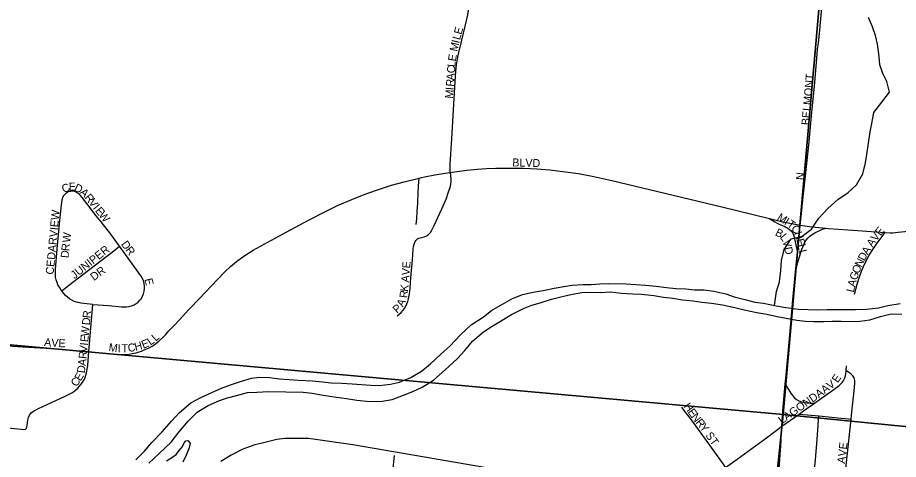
# Model space of a CAD drawing. Extents: x -209 to 4852, y 0 to 905.
# Drawn here: x 133.38 to 154.22, y 290.63 to 301.09 of the extents above; entities that cross this region are included whole.
import ezdxf

# ---------------------------------------------------------------- set-up
doc = ezdxf.new("R2010")
doc.units = 0
for name, color, linetype in [('GM_X_Airport_Location_Class_2', 7, 'Continuous'), ('GM_X_Airport_Location_Class_3', 7, 'Continuous'), ('GM_X_County_Road', 7, 'Continuous'), ('GM_X_County_Subdivision_Text', 7, 'Continuous'), ('GM_X_Major_Lake', 7, 'Continuous'), ('GM_X_Minor_River', 7, 'Continuous'), ('GM_X_Rail_Line', 7, 'Continuous'), ('GM_X_US_Route', 7, 'Continuous')]:
    doc.layers.add(name, color=color, linetype=linetype)

msp = doc.modelspace()

# ---------------------------------------------------------------- linework, layer by layer
at = {"layer": 'GM_X_Airport_Location_Class_2'}
for points in [[(143.621, 297.423), (143.617, 297.468), (143.615, 297.538), (143.619, 297.619), (143.656, 298.218), (143.688, 298.771), (143.734, 299.575), (143.752, 299.82), (143.768, 299.969), (143.793, 300.114), (143.823, 300.257), (143.89, 300.553), (143.981, 300.918), (144.033, 301.155), (144.074, 301.397), (144.125, 301.707), (144.152, 301.937)], [(151.899, 296.171), (151.941, 296.519), (151.962, 296.77), (152.016, 297.27), (152.089, 297.922), (152.103, 298.068), (152.135, 298.416), (152.179, 298.848), (152.238, 299.466), (152.282, 300.021), (152.312, 300.328), (152.33, 300.489), (152.363, 300.791), (152.383, 300.971), (152.429, 301.493)], [(142.362, 294.027), (142.412, 294.064), (142.458, 294.106), (142.5, 294.152), (142.537, 294.202), (142.569, 294.255), (142.595, 294.311), (142.615, 294.37), (142.632, 294.43), (142.655, 294.552), (142.669, 294.676), (142.687, 294.924), (142.723, 295.357), (142.741, 295.605), (142.751, 295.666), (142.767, 295.727), (142.792, 295.784), (142.808, 295.81), (142.828, 295.833), (142.846, 295.85), (142.879, 295.865), (142.939, 295.881), (142.999, 295.898), (143.056, 295.922), (143.085, 295.937), (143.107, 295.956), (143.129, 295.974), (143.149, 296.001), (143.183, 296.053), (143.24, 296.164), (143.424, 296.558), (143.521, 296.787), (143.582, 296.963), (143.616, 297.068), (143.633, 297.145), (143.642, 297.207), (143.644, 297.267), (143.637, 297.326), (143.63, 297.37), (143.621, 297.423)], [(142.883, 297.288), (142.938, 297.301), (143.008, 297.316), (143.253, 297.364), (143.503, 297.406), (143.621, 297.423)], [(143.621, 297.423), (143.73, 297.439), (144.013, 297.472), (144.254, 297.496), (144.479, 297.512), (144.7, 297.522), (144.982, 297.526), (145.355, 297.522), (145.665, 297.508), (145.975, 297.482), (146.283, 297.446), (146.653, 297.394), (147.019, 297.325), (147.444, 297.232), (148.532, 296.973), (150.042, 296.608), (151.171, 296.334)], [(137.461, 294.201), (137.681, 294.429), (138.109, 294.887), (138.282, 295.066), (138.417, 295.194), (138.56, 295.314), (138.71, 295.423), (138.868, 295.523), (138.96, 295.58), (139.737, 296.006), (140.283, 296.302), (140.67, 296.501), (140.949, 296.636), (141.291, 296.785), (141.579, 296.901), (141.872, 297.005), (142.227, 297.118), (142.526, 297.201), (142.883, 297.288)], [(142.817, 296.19), (142.826, 296.326), (142.838, 296.501), (142.851, 296.696), (142.864, 296.946), (142.879, 297.214), (142.883, 297.288)], [(134.427, 294.619), (134.405, 294.648), (134.371, 294.704), (134.338, 294.761), (134.315, 294.814), (134.296, 294.88), (134.281, 294.94), (134.276, 295.001), (134.278, 295.124), (134.321, 295.614), (134.381, 296.285), (134.421, 296.651), (134.44, 296.772), (134.453, 296.828), (134.463, 296.851), (134.477, 296.875), (134.513, 296.915)], [(135.796, 295.674), (135.589, 295.958), (135.359, 296.251), (135.283, 296.35), (135.242, 296.397), (135.021, 296.687), (134.91, 296.826), (134.871, 296.872), (134.828, 296.913), (134.779, 296.947), (134.753, 296.96), (134.727, 296.97), (134.697, 296.975), (134.672, 296.976), (134.643, 296.974), (134.61, 296.969), (134.582, 296.961), (134.559, 296.948), (134.513, 296.915)], [(151.171, 296.334), (151.491, 296.256), (151.899, 296.171)], [(151.171, 296.334), (151.299, 296.254), (151.357, 296.221), (151.403, 296.197), (151.481, 296.164), (151.537, 296.14), (151.564, 296.127), (151.592, 296.112), (151.618, 296.096), (151.642, 296.077), (151.686, 296.036), (151.723, 295.987), (151.742, 295.947), (151.758, 295.9), (151.769, 295.847), (151.835, 295.529)], [(153.183, 294.539), (153.246, 294.779), (153.302, 294.953), (153.349, 295.082), (153.395, 295.192), (153.445, 295.297), (153.535, 295.46), (153.632, 295.618), (153.699, 295.717), (153.766, 295.809), (153.912, 296.001)], [(134.427, 294.619), (134.588, 294.742), (134.927, 295.005), (135.656, 295.566), (135.796, 295.674)], [(135.161, 294.294), (135.532, 294.27), (135.842, 294.242), (135.903, 294.239), (135.963, 294.242), (136.022, 294.252), (136.08, 294.267), (136.137, 294.289), (136.19, 294.316), (136.235, 294.352), (136.277, 294.396), (136.312, 294.442), (136.339, 294.496), (136.363, 294.552), (136.378, 294.609), (136.387, 294.668), (136.388, 294.728), (136.381, 294.787), (136.366, 294.844), (136.343, 294.899), (136.303, 294.966), (136.246, 295.056), (135.796, 295.674)], [(135.161, 294.294), (134.879, 294.328), (134.776, 294.348), (134.717, 294.366), (134.663, 294.395), (134.613, 294.431), (134.566, 294.469), (134.519, 294.512), (134.443, 294.597), (134.427, 294.619)], [(135.069, 293.184), (135.161, 294.294)], [(135.069, 293.184), (135.422, 293.147), (135.688, 293.124), (135.838, 293.114), (135.929, 293.115), (136.025, 293.122), (136.096, 293.134), (136.191, 293.156), (136.258, 293.175), (136.318, 293.195), (136.381, 293.22), (136.494, 293.27), (136.58, 293.32), (136.651, 293.37), (136.721, 293.426), (136.838, 293.533), (136.882, 293.576), (136.964, 293.669), (137.07, 293.785), (137.218, 293.941), (137.427, 294.166), (137.461, 294.201)], [(132.028, 293.423), (133.01, 293.329), (133.505, 293.293), (134.188, 293.255), (135.069, 293.184)], [(133.576, 291.352), (133.584, 291.36), (133.591, 291.377), (133.597, 291.394), (133.606, 291.438), (133.613, 291.493), (133.624, 291.556), (133.641, 291.618), (133.663, 291.673), (133.684, 291.706), (133.707, 291.732), (133.759, 291.772), (133.873, 291.831), (134.496, 292.121), (134.662, 292.206), (134.714, 292.238), (134.761, 292.274), (134.804, 292.317), (134.883, 292.411), (134.921, 292.46), (134.954, 292.511), (134.98, 292.565), (135, 292.622), (135.016, 292.681), (135.036, 292.802), (135.043, 292.863), (135.069, 293.184)], [(152.989, 292.724), (152.999, 292.848)], [(152.236, 291.962), (152.347, 292.039), (152.672, 292.267), (152.819, 292.378), (152.857, 292.41), (152.894, 292.452), (152.917, 292.483), (152.936, 292.515), (152.955, 292.559), (152.97, 292.609), (152.982, 292.663), (152.989, 292.724)], [(153.103, 291.585), (153.12, 291.758), (153.177, 292.251), (153.194, 292.436), (153.193, 292.498), (153.175, 292.557), (153.142, 292.61), (153.098, 292.653), (153.048, 292.687), (152.989, 292.724)], [(151.547, 292.413), (151.65, 292.244), (151.688, 292.181), (151.723, 292.131), (151.765, 292.086), (151.815, 292.045), (151.87, 292.014), (151.93, 291.991), (151.992, 291.976), (152.056, 291.969), (152.134, 291.962), (152.236, 291.962)], [(149.091, 291.865), (149.15, 291.788), (149.317, 291.57), (149.751, 290.969), (150.129, 290.439)], [(151.872, 291.704), (151.98, 291.782), (152.236, 291.962)], [(151.467, 291.415), (151.872, 291.704)], [(151.872, 291.704), (152.072, 291.686), (152.34, 291.661)], [(152.237, 290.324), (152.242, 290.391), (152.262, 290.62), (152.291, 291.009), (152.317, 291.321), (152.334, 291.57), (152.34, 291.661)], [(152.34, 291.661), (152.571, 291.638), (152.785, 291.617), (153.047, 291.591), (153.103, 291.585)], [(152.933, 289.957), (153.015, 290.707), (153.103, 291.585)], [(131.894, 291.481), (132.347, 291.439), (133.153, 291.375), (133.463, 291.344), (133.527, 291.341), (133.558, 291.343), (133.567, 291.347), (133.576, 291.352)], [(151.311, 289.255), (151.354, 289.75), (151.393, 290.279), (151.42, 290.638), (151.443, 290.953), (151.467, 291.415)], [(142.136, 288.876), (142.215, 289.725), (142.264, 290.34), (142.302, 290.725)]]:
    msp.add_lwpolyline(points, dxfattribs=at)
at = {"layer": 'GM_X_County_Road'}
msp.add_lwpolyline([(151.292, 294.273), (151.341, 294.6), (151.411, 294.834), (151.443, 295.1), (151.46, 295.335), (151.523, 295.6), (151.684, 295.85), (151.949, 295.916), (152.17, 296.081), (152.338, 296.338), (152.552, 296.572), (152.788, 296.783), (153.039, 296.948), (153.23, 297.129), (153.383, 297.386), (153.446, 297.651), (153.477, 297.848), (153.517, 298.113), (153.557, 298.386), (153.597, 298.583), (153.644, 298.841), (153.835, 299.083), (154.011, 299.324), (153.953, 299.575), (153.856, 299.766), (153.782, 299.971), (153.768, 300.169), (153.732, 300.457), (153.681, 300.663), (153.607, 300.868), (153.518, 301.089)], dxfattribs=at)
at = {"layer": 'GM_X_County_Subdivision_Text'}
for points in [[(151.467, 291.415), (151.488, 291.769), (151.547, 292.413), (151.566, 292.623), (151.661, 293.668), (151.728, 294.405), (151.79, 295.067), (151.821, 295.388), (151.835, 295.529), (151.899, 296.171)], [(151.899, 296.171), (152.124, 296.146), (152.259, 296.13), (152.509, 296.104), (152.57, 296.098), (153.255, 296.048), (153.912, 296.001)], [(153.912, 296.001), (154.026, 295.995), (154.089, 295.995), (154.221, 296.005), (154.53, 296.04)], [(148.999, 289.632), (149.111, 289.713), (149.701, 290.139), (150.129, 290.439), (150.412, 290.638), (151.103, 291.137), (151.467, 291.415)]]:
    msp.add_lwpolyline(points, dxfattribs=at)
at = {"layer": 'GM_X_Major_Lake'}
for points in [[(136.179, 290.618), (136.381, 290.818), (136.561, 291.027), (136.802, 291.279), (137.021, 291.533), (137.216, 291.741), (137.479, 291.97), (137.717, 292.094), (137.979, 292.217), (138.209, 292.318), (138.423, 292.396), (138.653, 292.474), (138.913, 292.552), (139.103, 292.578), (139.353, 292.572), (139.58, 292.536), (139.808, 292.523), (140.02, 292.503), (140.361, 292.487), (140.596, 292.466), (140.8, 292.446), (141.058, 292.433), (141.301, 292.419), (141.52, 292.399), (141.74, 292.386), (141.937, 292.381), (142.204, 292.413), (142.417, 292.461), (142.686, 292.569), (142.94, 292.715), (143.156, 292.892), (143.397, 293.122), (143.607, 293.307), (143.864, 293.575), (144.112, 293.812), (144.405, 294.003), (144.599, 294.158), (144.799, 294.275), (145.076, 294.428), (145.329, 294.536), (145.581, 294.591), (145.817, 294.631), (146.076, 294.685), (146.305, 294.726), (146.503, 294.751), (146.762, 294.768), (146.951, 294.771), (147.157, 294.782), (147.369, 294.792), (147.779, 294.782), (148.007, 294.769), (148.242, 294.756), (148.491, 294.727), (148.734, 294.699), (148.961, 294.678), (149.196, 294.665), (149.4, 294.645), (149.628, 294.64), (149.855, 294.611), (150.142, 294.551), (150.338, 294.478), (150.594, 294.412), (150.828, 294.353), (151.032, 294.325), (151.334, 294.265), (151.561, 294.229), (151.856, 294.184), (152.311, 294.173), (152.539, 294.176), (152.759, 294.178), (153.01, 294.18), (153.207, 294.175), (153.465, 294.184), (153.755, 294.215), (153.976, 294.271), (154.266, 294.317)], [(136.488, 290.542), (136.729, 290.772), (137.017, 291.039), (137.197, 291.278), (137.416, 291.531), (137.633, 291.746), (137.895, 291.907), (138.156, 292.023), (138.347, 292.086), (138.561, 292.142), (138.821, 292.212), (139.041, 292.222), (139.323, 292.238), (140.142, 292.219), (140.354, 292.198), (140.566, 292.156), (140.876, 292.11), (141.163, 292.073), (141.413, 292.029), (141.716, 291.999), (142.012, 292.007), (142.248, 292.047), (142.516, 292.147), (142.738, 292.241), (142.953, 292.342), (143.223, 292.503), (143.502, 292.747), (143.782, 293.014), (143.961, 293.208), (144.149, 293.431), (144.404, 293.653), (144.613, 293.785), (144.805, 293.902), (145.067, 294.063), (145.351, 294.201), (145.551, 294.28), (145.749, 294.336), (146.017, 294.421), (146.269, 294.483), (146.475, 294.532), (146.734, 294.579), (146.924, 294.589), (147.175, 294.583), (147.403, 294.593), (147.675, 294.564), (147.941, 294.55), (148.145, 294.538), (148.433, 294.508), (148.667, 294.472), (148.887, 294.444), (149.114, 294.408), (149.371, 294.38), (149.575, 294.352), (149.803, 294.331), (150.06, 294.287), (150.354, 294.227), (150.573, 294.169), (150.875, 294.108), (151.109, 294.065), (151.359, 294.013), (151.57, 293.97), (151.82, 293.927), (152.024, 293.899), (152.221, 293.894), (152.456, 293.896), (152.654, 293.899), (152.867, 293.902), (153.071, 293.897), (153.314, 293.899), (153.55, 293.931), (153.803, 294.009), (154.055, 294.079), (154.305, 294.065)], [(136.907, 290.593), (137.031, 290.674), (137.131, 290.747), (137.217, 290.852), (137.287, 290.933), (137.32, 291.024), (137.366, 291.068), (137.412, 291.075), (137.464, 291.013), (137.438, 290.877), (137.374, 290.734), (137.294, 290.568)]]:
    msp.add_lwpolyline(points, dxfattribs=at)
at = {"layer": 'GM_X_Minor_River'}
for points in [[(132.725, 313.81), (152.852, 311.89), (153.275, 311.838), (151.499, 291.694), (130.833, 293.553)], [(153.275, 311.838), (173.108, 309.953), (173.577, 309.901), (171.86, 289.687), (151.499, 291.694)], [(130.833, 293.553), (151.499, 291.694), (149.411, 271.455), (129.104, 273.545)], [(151.499, 291.694), (171.86, 289.687), (170.498, 269.384), (149.411, 271.455)]]:
    msp.add_lwpolyline(points, close=True, dxfattribs=at)
at = {"layer": 'GM_X_Rail_Line'}
msp.add_lwpolyline([(151.79, 295.067), (151.854, 295.321), (151.909, 295.504), (151.941, 295.603), (151.976, 295.696), (152.003, 295.757), (152.037, 295.814), (152.077, 295.866), (152.126, 295.912), (152.185, 295.955), (152.248, 295.992), (152.294, 296.018), (152.362, 296.05), (152.427, 296.076), (152.509, 296.104)], dxfattribs=at)
at = {"layer": 'GM_X_US_Route'}
for points in [[(139.134, 291.008), (138.992, 290.975), (138.714, 290.869), (138.433, 290.729), (138.194, 290.581)], [(154.217, 288.801), (152.899, 288.978), (151.325, 289.256), (148.603, 289.721), (141.311, 290.977), (140.266, 291.124), (139.888, 291.127), (139.704, 291.127), (139.516, 291.104), (139.134, 291.008)]]:
    msp.add_lwpolyline(points, dxfattribs=at)

# ---------------------------------------------------------------- texts
at = {"layer": 'GM_X_Airport_Location_Class_3'}
for s, height, rotation, p in [('E', 0.189, 74.5124, (143.884, 300.673)), ('I', 0.189, 76.1439, (143.83, 300.465)), ('L', 0.189, 75.0492, (143.849, 300.545)), ('M', 0.189, 76.7324, (143.784, 300.271)), ('E', 0.189, 80.5017, (143.749, 300.041)), ('C', 0.189, 85.6873, (143.728, 299.763)), ('L', 0.189, 85.6958, (143.739, 299.913)), ('A', 0.189, 85.6901, (143.715, 299.597)), ('BELMONT', 0.1894, 84.8794, (152.116, 298.533)), ('R', 0.189, 85.6981, (143.704, 299.448)), ('M', 0.189, 85.6977, (143.683, 299.165)), ('I', 0.189, 85.6983, (143.698, 299.364)), ('BLVD', 0.1894, 358.5264, (145.086, 297.565)), ('N', 0.189, 84.2937, (151.983, 297.233)), ('C', 0.189, 26.2067, (134.48, 296.929)), ('E', 0.189, 1.5031, (134.594, 296.99)), ('D', 0.189, 334.4906, (134.704, 296.998)), ('A', 0.189, 315.4482, (134.841, 296.936)), ('R', 0.189, 309.1339, (134.956, 296.823)), ('V', 0.189, 308.3696, (135.05, 296.707)), ('I', 0.189, 308.3608, (135.154, 296.577)), ('E', 0.189, 308.3958, (135.206, 296.511)), ('CEDARVIEW', 0.1894, 84.5581, (134.233, 294.998)), ('W', 0.189, 308.3631, (135.288, 296.407)), ('M', 0.189, 328.0834, (151.337, 296.31)), ('I', 0.189, 328.0688, (151.507, 296.204)), ('T', 0.189, 323.824, (151.575, 296.162)), ('C', 0.189, 306.8845, (151.672, 296.094)), ('E', 0.189, 51.0373, (153.8, 295.908)), ('W', 0.189, 82.9209, (134.625, 295.752)), ('B', 0.189, 333.1091, (151.29, 295.94)), ('L', 0.189, 308.5915, (151.407, 295.885)), ('H', 0.189, 288.6907, (151.754, 295.988)), ('V', 0.189, 53.1738, (153.702, 295.776)), ('R', 0.189, 83.6249, (134.602, 295.553)), ('D', 0.189, 305.5275, (135.821, 295.722)), ('V', 0.189, 282.9815, (151.481, 295.801)), ('E', 0.189, 282.8963, (151.806, 295.835)), ('A', 0.189, 56.1645, (153.61, 295.64)), ('D', 0.189, 84.768, (134.587, 295.389)), ('JUNIPER', 0.1894, 38.4962, (134.729, 294.89)), ('R', 0.189, 307.2469, (135.921, 295.581)), ('D', 0.189, 281.7986, (151.518, 295.64)), ('L', 0.189, 282.5851, (151.836, 295.705)), ('L', 0.189, 282.5318, (151.865, 295.575)), ('D', 0.189, 62.4868, (153.421, 295.313)), ('A', 0.189, 58.2379, (153.496, 295.458)), ('E', 0.189, 85.5971, (142.669, 295.146)), ('N', 0.189, 64.4709, (153.35, 295.165)), ('DR', 0.1894, 36.2589, (135.188, 294.848)), ('V', 0.189, 85.6123, (142.656, 294.98)), ('O', 0.189, 68.2311, (153.289, 295.013)), ('E', 0.189, 283.2266, (136.384, 294.895)), ('A', 0.189, 85.4999, (142.643, 294.813)), ('G', 0.189, 71.7724, (153.238, 294.857)), ('K', 0.189, 83.9318, (142.62, 294.592)), ('L', 0.189, 76.7657, (153.167, 294.571)), ('A', 0.189, 75.4601, (153.197, 294.699)), ('R', 0.189, 83.4399, (142.603, 294.441)), ('P', 0.189, 42.7387, (142.363, 294.074)), ('A', 0.189, 62.6037, (142.504, 294.222)), ('R', 0.189, 84.4339, (135.107, 293.965)), ('D', 0.189, 84.429, (135.091, 293.799)), ('W', 0.189, 84.4266, (135.065, 293.533)), ('A', 0.189, 355.0766, (134.005, 293.315)), ('V', 0.189, 356.3898, (134.176, 293.3)), ('E', 0.189, 356.7969, (134.344, 293.29)), ('E', 0.189, 84.4384, (135.052, 293.401)), ('E', 0.189, 21.3122, (136.356, 293.248)), ('L', 0.189, 35.6771, (136.526, 293.321)), ('L', 0.189, 42.1272, (136.652, 293.413)), ('V', 0.189, 84.417, (135.027, 293.152)), ('I', 0.189, 84.3981, (135.044, 293.317)), ('M', 0.189, 352.0322, (135.528, 293.197)), ('I', 0.189, 358.691, (135.75, 293.168)), ('T', 0.189, 0.7116, (135.841, 293.166)), ('C', 0.189, 8.9446, (136.004, 293.17)), ('H', 0.189, 14.9382, (136.173, 293.198)), ('R', 0.189, 84.35, (135.013, 293.002)), ('D', 0.189, 82.0093, (134.97, 292.663)), ('A', 0.189, 83.6831, (134.994, 292.834)), ('E', 0.189, 58.5575, (134.872, 292.47)), ('E', 0.189, 56.0744, (152.789, 292.427)), ('C', 0.189, 53.6691, (134.774, 292.335)), ('V', 0.189, 37.6986, (152.612, 292.277)), ('LAGONDA', 0.1894, 35.06, (151.464, 291.458)), ('A', 0.189, 37.6699, (152.48, 292.175)), ('H', 0.189, 305.8908, (149.131, 291.884)), ('E', 0.189, 305.8807, (149.228, 291.749)), ('N', 0.189, 307.5603, (149.31, 291.636)), ('R', 0.189, 308.6018, (149.414, 291.501)), ('Y', 0.189, 308.6571, (149.508, 291.383)), ('ST', 0.1894, 304.6908, (149.648, 291.2)), ('REAPER AVE', 0.1894, 83.3681, (152.833, 289.417))]:
    msp.add_text(s, height=height, rotation=rotation, dxfattribs=at).set_placement(p)

doc.saveas('drawing.dxf')
